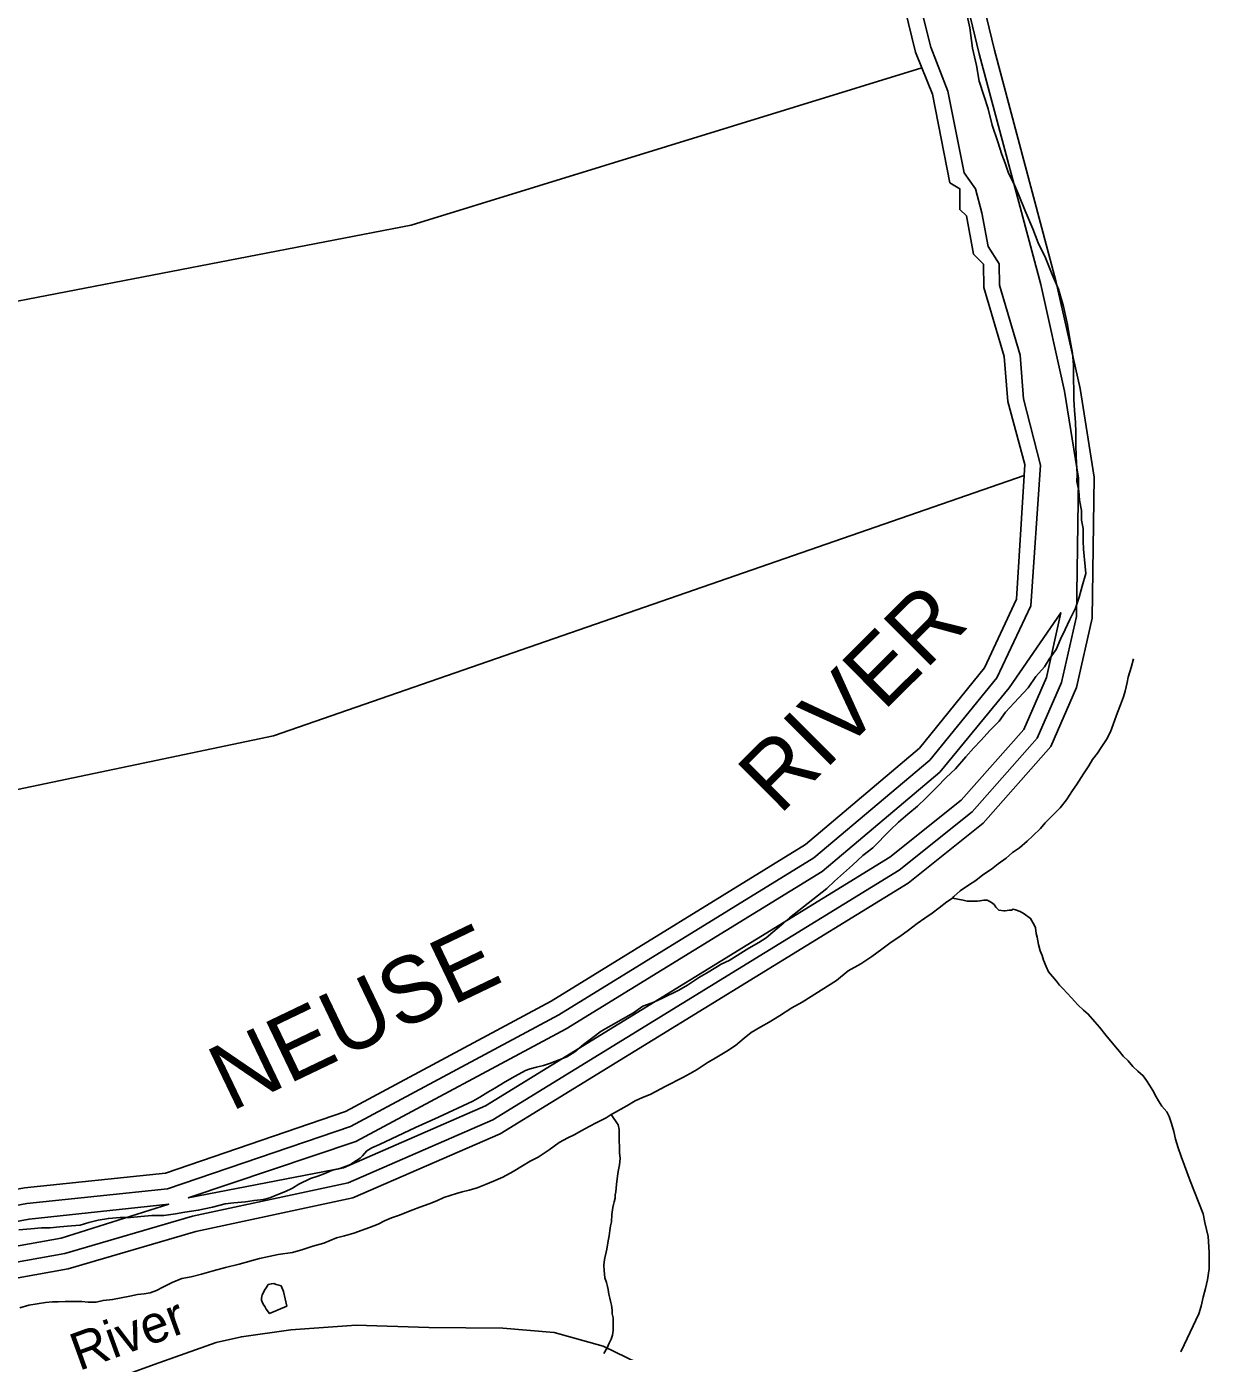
# Model space of a CAD drawing. Extents: x 2206922 to 2357709, y 510027 to 673830.
# Drawn here: x 2326143 to 2329174, y 551723 to 555084 of the extents above; entities that cross this region are included whole.
import ezdxf

# ---------------------------------------------------------------- set-up
doc = ezdxf.new("R2010")
doc.units = 0
for name, color, linetype in [('Exist Hydrographic Buffer Line', 7, 'Continuous'), ('Exist Hydrographic Creek Single Shore', 7, 'Continuous'), ('Exist Hydrographic Misc Water Feature', 7, 'Continuous'), ('Exist Hydrographic River Shore', 7, 'Continuous'), ('Exist Hydrographic River Shore Label', 7, 'Continuous'), ('Exist Road Secondary Type 51 Attributed', 7, 'Continuous'), ('Exist Road Secondary Type 51 Label', 7, 'Continuous')]:
    doc.layers.add(name, color=color, linetype=linetype)

msp = doc.modelspace()

# ---------------------------------------------------------------- linework, layer by layer
at = {"layer": 'Exist Hydrographic Buffer Line'}
for points in [[(2328603.7, 553431.9), (2328690, 553614.2), (2328714.6, 553970.8), (2328671.1, 554139.1), (2328662.7, 554249.9), (2328610.6, 554427.9), (2328609.6, 554481.5), (2328581.7, 554525.5), (2328565.9, 554611.1), (2328549.7, 554672), (2328520.6, 554712.3), (2328479.8, 554919.8), (2328435.9, 555031), (2328409.5, 555138.7), (2328382.2, 555169), (2328341.2, 555424.3), (2328332.6, 555487.1), (2328319.7, 555906.5), (2328350.4, 556058.3), (2328462, 556396.1), (2328530.7, 556538.2), (2328744.3, 556749.1), (2328959.8, 556880.9), (2329191.9, 556947)], [(2329498.1, 556878), (2329135.6, 556797.6), (2328896.7, 556694), (2328756.4, 556588.7), (2328632.6, 556392.7), (2328572.5, 556264.9), (2328548.3, 556175.1), (2328505.8, 556038.5), (2328466.1, 555896.9), (2328469.5, 555387.1), (2328558.5, 555014.1), (2328715, 554429.6), (2328775.5, 554158.4), (2328810.5, 553938), (2328805.6, 553587.7), (2328767.5, 553420), (2328706.4, 553278.9), (2328540.9, 553092.3), (2328355.7, 552943.9), (2327325.2, 552311), (2326958.3, 552150.9), (2326563.4, 552066.7), (2326239.4, 551971.6), (2325348.2, 551811.9)], [(2326552.5, 552112.5), (2326977.6, 552256.1), (2327511.3, 552541.6), (2328160.7, 552940.8), (2328459.3, 553192.5), (2328634.8, 553406.7), (2328765.8, 553596.7), (2328729.3, 553432.5), (2328672.3, 553300.6), (2328513.4, 553121.3), (2328332.6, 552976.7), (2327306.7, 552346.4), (2326946.2, 552189.2), (2326552.5, 552112.5)], [(2321186.1, 552806.9), (2322426.5, 552635.2), (2322884.1, 552532.8), (2323532.3, 552362.9), (2323923.1, 552212.3), (2324411.2, 552066.7), (2324671.8, 552001.2), (2325673, 552010.5), (2326143.4, 552098.5), (2326499.8, 552135.7), (2326964.7, 552293.9), (2327492.7, 552576.8), (2328139.6, 552974.8), (2328433.5, 553223.1), (2328603.7, 553431.9)], [(2321172.6, 552769.4), (2322419.3, 552595.8), (2322874.5, 552493.9), (2323520, 552324.8), (2323908.8, 552175), (2324399.9, 552028.3), (2324662.1, 551962.4), (2325673.3, 551970.5), (2326149.2, 552058.9), (2326503.5, 552096.9), (2326230.2, 552010.6), (2325345.8, 551852.1)]]:
    msp.add_lwpolyline(points, dxfattribs=at)
at = {"layer": 'Exist Hydrographic Creek Single Shore'}
for points in [[(2328413.8, 554978.6), (2327117.9, 554579.7), (2326022.6, 554368.1), (2325151.5, 554166.9), (2323633.3, 553993.1), (2322555.1, 554259), (2321778.3, 554604.6)], [(2328672.9, 553945), (2326769.4, 553284.8), (2325997.7, 553123), (2324541.5, 553060.7), (2323570.6, 553235), (2322811.4, 553372), (2321728.6, 553446.7)]]:
    msp.add_lwpolyline(points, dxfattribs=at)
at = {"layer": 'Exist Hydrographic Misc Water Feature'}
for points in [[(2328822.4, 553810.4), (2328818.3, 553832), (2328818.1, 553856), (2328813.4, 553882.3), (2328811.6, 553906.1), (2328806.9, 553929.9), (2328807.1, 553948.1), (2328804.6, 553991.9), (2328804.4, 554023.9), (2328803.8, 554054), (2328803.4, 554080.1), (2328801.1, 554110), (2328799.1, 554137.9), (2328798.9, 554161.8), (2328798.5, 554187.9), (2328798.5, 554225.6), (2328795.8, 554255.6), (2328789.6, 554287.7), (2328783.1, 554327.6), (2328772.4, 554373.4), (2328759.7, 554417.1), (2328743.9, 554455.1), (2328727.1, 554497), (2328708.6, 554534.7), (2328694.7, 554570.4), (2328675.8, 554616.3), (2328659.6, 554656), (2328647.1, 554685.9), (2328633.2, 554711.9), (2328624.8, 554737.5), (2328616.4, 554759.4), (2328606.1, 554791.4), (2328591.8, 554833.3), (2328581.3, 554875), (2328570.8, 554909), (2328558.5, 554944.9), (2328552, 554984.8), (2328541.7, 555028.6), (2328535.2, 555080.7), (2328526.6, 555118.4)], [(2326432.4, 552065.4), (2326460.2, 552067.7), (2326490.6, 552068), (2326520.1, 552072.4), (2326544.3, 552076.5), (2326578.1, 552081.2), (2326614, 552089.6), (2326646, 552097.7), (2326668, 552100.1), (2326697.7, 552102.5), (2326719.6, 552106.5), (2326743.8, 552108.9), (2326759.4, 552113.1), (2326779.9, 552121.3), (2326799.6, 552129.3), (2326817.4, 552137.6), (2326833.6, 552147.7), (2326863.2, 552161.9), (2326881.2, 552168.1), (2326898.8, 552174.4), (2326918.9, 552182.8), (2326934.9, 552186.8), (2326953, 552193.1), (2326964.7, 552197.4), (2326970.4, 552201.4), (2326988.7, 552213.2), (2326994.4, 552219.7), (2327006.1, 552231.7), (2327018.2, 552239.6), (2327038.1, 552247.9), (2327129.5, 552291), (2327187.6, 552317.5), (2327274.9, 552358.3), (2327292.5, 552368.6), (2327312.6, 552380.6), (2327330.1, 552390.9), (2327356.3, 552407.3), (2327382, 552421.6), (2327407.8, 552435.6), (2327419.9, 552439.9), (2327435.9, 552444), (2327453.9, 552448.1), (2327471.6, 552454.4), (2327493.9, 552462.8), (2327513.4, 552470.8), (2327533.5, 552483.2), (2327555.2, 552501.5), (2327579, 552519.8), (2327600.3, 552535.6), (2327682.1, 552582.5), (2327706.1, 552598.8), (2327733.8, 552609.2), (2327755.8, 552619.3), (2327797.4, 552639.8), (2327819.5, 552651.9), (2327849.3, 552672.5), (2327867.1, 552682.4), (2327890.7, 552696.7), (2327904.8, 552705.1), (2327924.7, 552715.1), (2327974.6, 552745.7), (2328000.2, 552760.1), (2328018.4, 552772), (2328063.5, 552810.6), (2328077.5, 552822.7), (2328172.6, 552897.6), (2328192.3, 552916.1), (2328237.8, 552956.3), (2328263.5, 552980.8), (2328289.3, 553000.9), (2328333, 553045.4), (2328354.5, 553065.7), (2328378.3, 553086), (2328402.1, 553106), (2328423.8, 553126.3), (2328451.7, 553154.4), (2328475.5, 553178.9), (2328499.1, 553201.3), (2328524.9, 553231.4), (2328544.8, 553253.6), (2328564.3, 553273.8), (2328586.2, 553298), (2328609.8, 553322.1), (2328625.8, 553344.4), (2328647.3, 553368.7), (2328683, 553406.8), (2328702.5, 553435.1), (2328724.4, 553459.3), (2328736.3, 553479.5), (2328754, 553503.5), (2328765.4, 553529.8), (2328777.1, 553554), (2328788.6, 553579.8), (2328802.8, 553608.1), (2328812.4, 553636.3), (2328820.2, 553664.3), (2328829.8, 553696.5), (2328823.1, 553758.4), (2328822.9, 553778.2), (2328822.4, 553810.4)], [(2328490.9, 552873.2), (2328494.6, 552877.2), (2328510.4, 552891.4), (2328534.3, 552907.6), (2328550.1, 552917.8), (2328567.8, 552931.8), (2328590.1, 552946.3), (2328607.3, 552960.3), (2328627.6, 552974.7), (2328643.4, 552988.6), (2328660.9, 553000.9), (2328681, 553017.4), (2328694.7, 553031.1), (2328714.4, 553049.7), (2328726.5, 553063.7), (2328742.5, 553079.9), (2328764.4, 553101.7), (2328780, 553122.1), (2328795.6, 553146.1), (2328805.6, 553160.4), (2328823.1, 553188.6), (2328837, 553208.8), (2328846.4, 553224.8), (2328858.9, 553240.8), (2328868.4, 553254.8), (2328882.1, 553275), (2328891.7, 553295.1), (2328909.6, 553343.5), (2328917.2, 553363.4), (2328925.2, 553383.7), (2328928.9, 553397.7), (2328934.6, 553419.6), (2328936.5, 553433.5), (2328944.2, 553457.9), (2328950, 553479.7)], [(2327625.1, 552324.2), (2327628.8, 552326.1), (2327664.9, 552346.6), (2327686.5, 552358.8), (2327704.9, 552367), (2327724.6, 552375), (2327764.2, 552395.8), (2327807.6, 552418.1), (2327826.1, 552428.3), (2327843.9, 552438.6), (2327871.6, 552456.7), (2327885.1, 552464.8), (2327919.2, 552485.2), (2327940.7, 552499.4), (2327962.5, 552517.6), (2327980.5, 552531.9), (2328004.7, 552546.2), (2328026.6, 552558.3), (2328052.3, 552574.7), (2328083.6, 552595.1), (2328109.9, 552609), (2328197.2, 552664.4), (2328226.8, 552688.3), (2328258.8, 552706.6), (2328286.4, 552725.2), (2328311.9, 552743.2), (2328335.9, 552761.5), (2328357.8, 552775.7), (2328379.5, 552791.9), (2328401.5, 552808.4), (2328421.2, 552822.5), (2328439.4, 552834.8), (2328457, 552848.7), (2328476.9, 552863.2), (2328490.9, 552873.2)], [(2328734.7, 552686.1), (2328728.5, 552700), (2328722.2, 552715.5), (2328718.3, 552727.5), (2328713.8, 552739.5), (2328709.7, 552755.6), (2328705.6, 552773.6), (2328703.3, 552783.3), (2328701.5, 552797.3), (2328699.4, 552803.3), (2328692.8, 552815.2), (2328689.2, 552821.5), (2328673.4, 552833.2), (2328662.7, 552838.9), (2328650.8, 552843.1), (2328644.7, 552844.8), (2328641, 552842.9), (2328635, 552842.6), (2328624.8, 552840.5), (2328621.1, 552840.7), (2328609, 552842.5), (2328601, 552850.2), (2328596.9, 552856.5), (2328590.5, 552862.3), (2328582.7, 552866.3), (2328578.8, 552868.1), (2328570.8, 552868.1), (2328560.6, 552866), (2328554.6, 552865.7), (2328528.6, 552865.5), (2328518.3, 552867.5), (2328490.9, 552873.2)], [(2329070.8, 551722), (2329078.8, 551740.2), (2329086.1, 551756.1), (2329093.9, 551772.4), (2329115.7, 551818.6), (2329121.6, 551838.4), (2329127.4, 551860.6), (2329132.7, 551882.5), (2329138.4, 551904.8), (2329142.3, 551932.6), (2329142.1, 551974.8), (2329139.9, 552014.5), (2329131.3, 552050.6), (2329126.9, 552072.3), (2329094.1, 552155.9), (2329071.2, 552217.8), (2329063.4, 552239.7), (2329056.8, 552261.3), (2329052.9, 552281.4), (2329046.4, 552301.4), (2329040.4, 552319.3), (2329034.5, 552331.2), (2329022.2, 552345.2), (2329014, 552359), (2329007.8, 552368.8), (2328999.4, 552384.7), (2328991.2, 552398.9), (2328983.4, 552410.7), (2328975.2, 552422.4), (2328961.1, 552434.3), (2328949, 552446.2), (2328936.9, 552460.2), (2328924.4, 552472.2), (2328914.9, 552483.8), (2328904.5, 552495.9), (2328880.1, 552525.6), (2328863.9, 552545.4), (2328852.2, 552559.3), (2328835.4, 552578.9), (2328823.5, 552588.8), (2328809.3, 552602.7), (2328801.3, 552610.8), (2328793.1, 552620.5), (2328771, 552644.1), (2328763, 552652.2), (2328755, 552662), (2328744.5, 552674.1), (2328734.7, 552686.1)], [(2326681.7, 551944.3), (2326733.4, 551958.8), (2326780.9, 551969.5), (2326817, 551973.8), (2326843.1, 551982.1), (2326869.1, 551990.3), (2326896.8, 551998.3), (2326928.6, 552011), (2326948.7, 552016.9), (2326972.7, 552023.4), (2327012.4, 552037.7), (2327034.4, 552046.1), (2327050.2, 552054.3), (2327068, 552062.2), (2327086.1, 552068.4), (2327122.2, 552082.8), (2327139.8, 552089.1), (2327163.6, 552097.3), (2327183.7, 552105.6), (2327201.1, 552113.9), (2327233.5, 552124.1), (2327247.2, 552128.1), (2327265.5, 552132.2), (2327285.2, 552138.6), (2327306.9, 552146.7), (2327326.6, 552155.1), (2327350.8, 552165.2), (2327376.6, 552179.6), (2327400.6, 552193.8), (2327420.1, 552205.9), (2327440.6, 552216.2), (2327468.1, 552234.3), (2327493.7, 552252.8), (2327515.9, 552264.9), (2327531.6, 552273), (2327551.1, 552283.5), (2327569.4, 552293.7), (2327589.5, 552303.7), (2327613, 552315.9), (2327625.1, 552324.2)], [(2327607.1, 551718.3), (2327615.5, 551732.5), (2327620.8, 551744.6), (2327625.1, 551754.5), (2327628.8, 551764.5), (2327630.9, 551776.4), (2327630.5, 551792.6), (2327630.9, 551796.6), (2327630.5, 551800.3), (2327630.7, 551808.4), (2327628.4, 551818.5), (2327628.4, 551828.2), (2327626.2, 551840.3), (2327624.1, 551850.4), (2327621.9, 551858.4), (2327619.8, 551868.5), (2327618, 551880.5), (2327615.9, 551888.1), (2327613.7, 551898.1), (2327609.4, 551910.2), (2327607.3, 551928.3), (2327606.9, 551942.2), (2327608.9, 551956.1), (2327614.5, 551982.4), (2327618.2, 552004.2), (2327620.6, 552016.4), (2327622.1, 552030.3), (2327624.1, 552042.2), (2327626.2, 552052.4), (2327627.4, 552070.4), (2327629.7, 552088.4), (2327631.3, 552096.2), (2327633.1, 552102.4), (2327635.4, 552112.3), (2327635.4, 552120.4), (2327637, 552128.2), (2327638.9, 552146.6), (2327642.6, 552174.4), (2327644.2, 552184.3), (2327646.3, 552196.6), (2327648.1, 552212.5), (2327646.3, 552226.6), (2327645.9, 552272.5), (2327645.4, 552278.2), (2327645.6, 552286.3), (2327643.4, 552298.4), (2327625.1, 552324.2)], [(2326122.9, 552032), (2326153.1, 552034.4), (2326180.6, 552036.8), (2326202.7, 552037.1), (2326226.9, 552039.5), (2326256.6, 552041.5), (2326278.8, 552043.9), (2326300.5, 552049.9), (2326324.5, 552056.4), (2326350.3, 552060.7), (2326380.5, 552063.1), (2326406.5, 552063.2), (2326432.4, 552065.4)], [(2326125.2, 551834.2), (2326148.8, 551840.4), (2326190.6, 551847.1), (2326208.8, 551849.2), (2326223, 551849.5), (2326240.8, 551849.6), (2326263, 551849.6), (2326282.9, 551849.8), (2326298.9, 551848.2), (2326318.8, 551848.5), (2326336.6, 551852.7), (2326360.8, 551854.7), (2326382.7, 551859.1), (2326404.7, 551863.5), (2326424.4, 551867.4), (2326440.6, 551869.5), (2326456.1, 551872), (2326472.5, 551878), (2326488.3, 551886.2), (2326512.1, 551898.5), (2326536.3, 551908.6), (2326559.9, 551912.8), (2326586.1, 551919.4), (2326615.9, 551927.5), (2326647.5, 551936.1), (2326681.7, 551944.3)], [(2326802.9, 551837.7), (2326759, 551819.1), (2326750.8, 551830.9), (2326746.7, 551837.2), (2326742.6, 551843.1), (2326740.5, 551849.1), (2326738.7, 551853), (2326738.3, 551858.7), (2326740.1, 551867), (2326742.6, 551871.1), (2326746.1, 551879.1), (2326750.4, 551884.9), (2326755.9, 551893), (2326763.9, 551895), (2326769.9, 551895.4), (2326776, 551893.2), (2326782.2, 551891.5), (2326788.1, 551889.4), (2326794.3, 551875.5), (2326802.9, 551837.7)]]:
    msp.add_lwpolyline(points, dxfattribs=at)
at = {"layer": 'Exist Hydrographic River Shore'}
for points in [[(2328311.7, 556068.6), (2328279.7, 555909.8), (2328292.6, 555483.7), (2328301.6, 555418.4), (2328345.7, 555144.6), (2328370.7, 555129.2), (2328397.6, 555018.7), (2328413.8, 554978.6)], [(2328509.5, 555387.5), (2328597.7, 555023.4), (2328753.5, 554439), (2328814.7, 554165.9), (2328850.7, 553940.9), (2328845.6, 553583), (2328805.6, 553407.5), (2328740.6, 553257.2), (2328568.6, 553063.1), (2328378.7, 552911.1), (2327343.6, 552275.4), (2326970.6, 552112.6), (2326571.6, 552027.6), (2326248.6, 551932.6), (2325350.5, 551771.6)], [(2328413.8, 554978.6), (2328440.6, 554912.1), (2328484.7, 554687.4), (2328509.7, 554672), (2328509.7, 554619.5), (2328526.6, 554603.9), (2328544.6, 554506.1), (2328569.6, 554480.9), (2328570.6, 554421.8), (2328622.7, 554246.8), (2328631.7, 554132.2), (2328674.6, 553973.2), (2328672.9, 553945)], [(2328672.9, 553945), (2328653.7, 553631), (2328572.7, 553457.1), (2328407.6, 553253.6), (2328118.7, 553008.9), (2327473.6, 552612.1), (2326951.5, 552331.8), (2326495.5, 552175.5), (2326137.7, 552138.2), (2325672.6, 552050.4), (2324681.6, 552040), (2324422.6, 552105), (2323937.5, 552249.6), (2323544.6, 552401.1), (2322893.6, 552571.6), (2322433.4, 552674.6), (2321199.4, 552844.7)]]:
    msp.add_lwpolyline(points, dxfattribs=at)
at = {"layer": 'Exist Road Secondary Type 51 Attributed'}
msp.add_lwpolyline([(2326150, 551570.8), (2326313.1, 551634.7), (2326466.3, 551690.3), (2326623.7, 551746.1), (2326687.5, 551760.7), (2326813.2, 551778.2), (2326979, 551789.9), (2327162.9, 551783.9), (2327350.8, 551781.9), (2327480.9, 551771.3), (2327605.3, 551736.7), (2327721.8, 551680), (2327907.3, 551540.1), (2328087, 551364.1), (2328202.3, 551239.3), (2328261, 551168.1), (2328339.6, 551102.8), (2328422, 551059.8), (2328526.5, 551017), (2328606.7, 550999.8), (2328668.5, 550998.5), (2328922, 551037.1), (2329063.7, 551070.7), (2329310.8, 551133.3)], dxfattribs=at)

# ---------------------------------------------------------------- texts
at = {"layer": 'Exist Hydrographic River Shore Label'}
for s, rotation, p in [('RIVER', 44.9529, (2328052.7, 553081.7)), ('NEUSE', 25.6093, (2326660.9, 552330.4))]:
    msp.add_text(s, height=167.32, rotation=rotation, dxfattribs=at).set_placement(p)
at = {"layer": 'Exist Road Secondary Type 51 Label'}
msp.add_text('River', height=95, rotation=19.9469, dxfattribs=at).set_placement((2326275.7, 551673.4))

doc.saveas('drawing.dxf')
